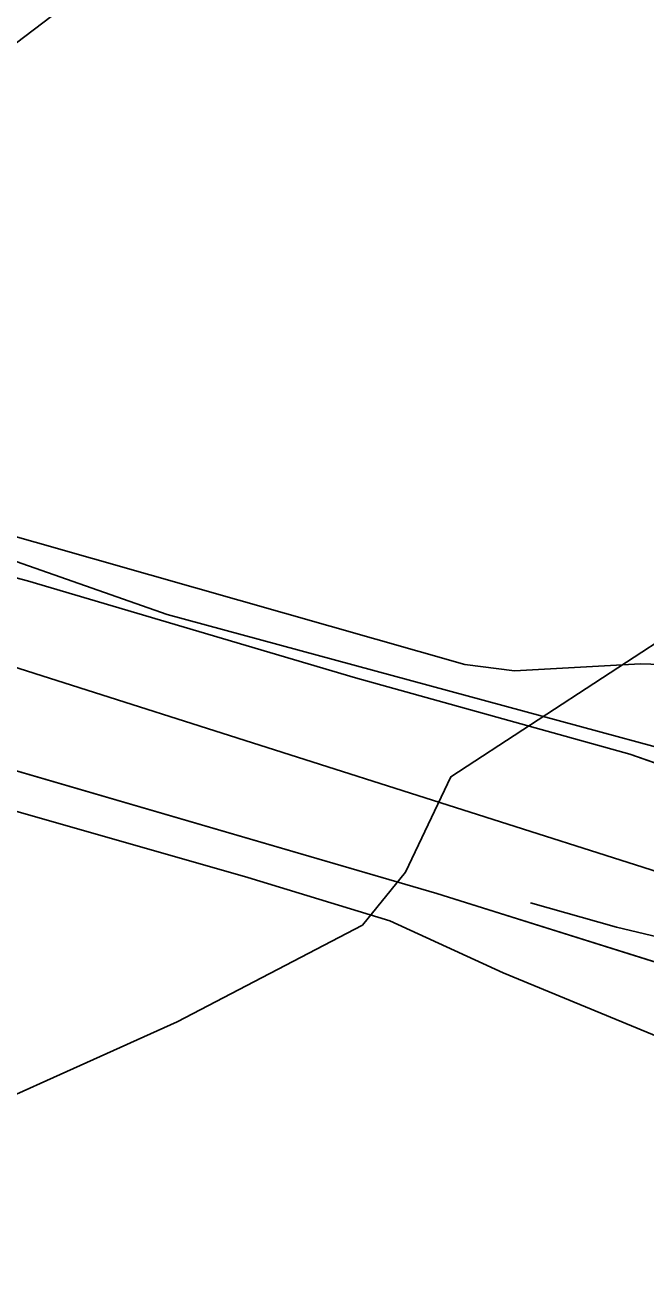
# Model space of a CAD drawing. Extents: x -662620 to -656370, y -1067090 to -1062990.
# Drawn here: x -660671.9 to -660636.9, y -1066381.8 to -1066311 of the extents above; entities that cross this region are included whole.
import ezdxf

# ---------------------------------------------------------------- set-up
doc = ezdxf.new("R2010")
doc.units = 0
for name, color, linetype in [('HRANICE_KATASTRÁLNÍHO_ÚZEMÍ', 7, 'Continuous'), ('OBVOD_PÚ', 7, 'Continuous'), ('Organizacni_opatreni_ochranne_zatravnení__protierozni_rozmistovani_plodin__osevni_postup__stridani_plodin', 7, 'Continuous'), ('ORNÁ_PŮDA_-_STÁVAJÍCÍ', 7, 'Continuous'), ('OSTATNÍ_PLOCHA_-_STÁVAJÍCÍ', 7, 'Continuous'), ('PLYNOVOD_-_STL', 7, 'Continuous'), ('SDELOVACÍ_VEDENÍ_-_PODZEMNÍ', 7, 'Continuous'), ('SILNICE_II__TŘÍDY_A_III__TŘÍDY', 7, 'Continuous'), ('VRSTEVNICE_ZÁKLADNÍ', 7, 'Continuous')]:
    doc.layers.add(name, color=color, linetype=linetype)

msp = doc.modelspace()

# ---------------------------------------------------------------- linework, layer by layer
at = {"layer": 'HRANICE_KATASTRÁLNÍHO_ÚZEMÍ'}
msp.add_lwpolyline([(-660465.24, -1066363.61), (-660471.38, -1066365.26), (-660474.34, -1066366.03), (-660501.6, -1066371.95), (-660524.06, -1066371.51), (-660541.48, -1066374.03), (-660566.86, -1066369.36), (-660583.26, -1066369.44), (-660590.72, -1066370.82), (-660629.49, -1066366.1), (-660648.69, -1066360.06), (-660686.17, -1066349.12)], dxfattribs=at)
at = {"layer": 'OBVOD_PÚ'}
for points in [[(-660686.17, -1066349.12), (-660648.69, -1066360.06)], [(-660648.69, -1066360.06), (-660629.49, -1066366.1)]]:
    msp.add_lwpolyline(points, dxfattribs=at)
at = {"layer": 'Organizacni_opatreni_ochranne_zatravnení__protierozni_rozmistovani_plodin__osevni_postup__stridani_plodin'}
msp.add_lwpolyline([(-660674.6, -1066159), (-660659.3, -1066148.6), (-660652.6, -1066138.5), (-660650.8, -1066120.2), (-660650.7, -1066111.6), (-660647.7, -1066105.5), (-660632.609, -1066094.13), (-660596.2, -1066072.7), (-660562.333, -1066062.197), (-660550.639, -1066061.011), (-660550.415, -1066061.811), (-660545.38, -1066106.742), (-660576.605, -1066331.932), (-660575.404, -1066358.817), (-660612, -1066358.4), (-660663.9, -1066344.3), (-660722.9, -1066323.6)], dxfattribs=at)
at = {"layer": 'ORNÁ_PŮDA_-_STÁVAJÍCÍ'}
for p, q in [((-660671.78, -1066342.41), (-660687.72, -1066338.19)), ((-660653.28, -1066347.88), (-660671.78, -1066342.41)), ((-660637.79, -1066352.2), (-660653.28, -1066347.88)), ((-660628.9, -1066355.29), (-660637.79, -1066352.2))]:
    msp.add_line(p, q, dxfattribs=at)
msp.add_lwpolyline([(-660465.281, -1066363.621), (-660489.16, -1066361.39), (-660511.71, -1066360.88), (-660524.25, -1066360.28), (-660532.84, -1066360.03), (-660540.16, -1066359.95), (-660547.32, -1066359.38), (-660567.95, -1066358.96), (-660587.96, -1066359.46), (-660596.23, -1066360), (-660603.01, -1066359.51), (-660611.49, -1066359.17), (-660628.9, -1066355.29), (-660637.79, -1066352.2), (-660653.28, -1066347.88), (-660671.78, -1066342.41), (-660687.72, -1066338.19)], dxfattribs=at)
at = {"layer": 'OSTATNÍ_PLOCHA_-_STÁVAJÍCÍ'}
for p, q in [((-660687.72, -1066338.19), (-660671.78, -1066342.41)), ((-660687.72, -1066338.19), (-660671.78, -1066342.41)), ((-660671.78, -1066342.41), (-660653.28, -1066347.88)), ((-660671.78, -1066342.41), (-660653.28, -1066347.88)), ((-660653.28, -1066347.88), (-660637.79, -1066352.2)), ((-660653.28, -1066347.88), (-660637.79, -1066352.2)), ((-660648.69, -1066360.06), (-660686.17, -1066349.12)), ((-660648.69, -1066360.06), (-660686.17, -1066349.12)), ((-660637.79, -1066352.2), (-660628.9, -1066355.29)), ((-660637.79, -1066352.2), (-660628.9, -1066355.29)), ((-660629.49, -1066366.1), (-660648.69, -1066360.06)), ((-660629.49, -1066366.1), (-660648.69, -1066360.06))]:
    msp.add_line(p, q, dxfattribs=at)
for points in [[(-660687.72, -1066338.19), (-660671.78, -1066342.41), (-660653.28, -1066347.88), (-660637.79, -1066352.2), (-660628.9, -1066355.29), (-660611.49, -1066359.17), (-660603.01, -1066359.51), (-660596.23, -1066360), (-660587.96, -1066359.46), (-660567.95, -1066358.96)], [(-660687.72, -1066338.19), (-660671.78, -1066342.41), (-660653.28, -1066347.88), (-660637.79, -1066352.2), (-660628.9, -1066355.29), (-660611.49, -1066359.17), (-660603.01, -1066359.51), (-660596.23, -1066360), (-660587.96, -1066359.46), (-660567.95, -1066358.96)], [(-660566.86, -1066369.36), (-660583.26, -1066369.44), (-660590.72, -1066370.82), (-660629.49, -1066366.1), (-660648.69, -1066360.06), (-660686.17, -1066349.12)], [(-660566.86, -1066369.36), (-660583.26, -1066369.44), (-660590.72, -1066370.82), (-660629.49, -1066366.1), (-660648.69, -1066360.06), (-660686.17, -1066349.12)]]:
    msp.add_lwpolyline(points, dxfattribs=at)
at = {"layer": 'PLYNOVOD_-_STL'}
msp.add_lwpolyline([(-660687.69, -1066335.57), (-660664.88, -1066342.07), (-660647.11, -1066347.13), (-660644.29, -1066347.48), (-660637.18, -1066347.09), (-660633.7, -1066347.21), (-660631.23, -1066347.87), (-660629.9, -1066348.31), (-660628.08, -1066348.9), (-660619.2, -1066350.99), (-660616.73, -1066351.96), (-660614.98, -1066353.23), (-660602.9, -1066354.38), (-660589.26, -1066354.59), (-660570.18, -1066354.98), (-660554.69, -1066355.49), (-660547.91, -1066356.72), (-660538.33, -1066357.01), (-660535.21, -1066357.2), (-660533.03, -1066358.11), (-660532.85, -1066358.25), (-660531.64, -1066359.5), (-660531.342, -1066359.532), (-660530.71, -1066359.6)], dxfattribs=at)
at = {"layer": 'SDELOVACÍ_VEDENÍ_-_PODZEMNÍ'}
for points in [[(-660894.02, -1066287.69), (-660887.3, -1066288.13), (-660878.43, -1066289.3), (-660868.56, -1066290.81), (-660860.1, -1066290.87), (-660843.88, -1066290.9), (-660835.28, -1066292), (-660822.64, -1066296.64), (-660774.54, -1066317.53), (-660740.99, -1066332.63), (-660718.81, -1066341.64), (-660711.2, -1066343.79), (-660691.16, -1066350.06), (-660659.36, -1066359.16), (-660651.34, -1066361.62), (-660644.94, -1066364.54), (-660635.97, -1066368.26)], [(-660894.02, -1066287.69), (-660887.3, -1066288.13), (-660878.43, -1066289.3), (-660868.56, -1066290.81), (-660860.1, -1066290.87), (-660843.88, -1066290.9), (-660835.28, -1066292), (-660822.64, -1066296.64), (-660774.54, -1066317.53), (-660740.99, -1066332.63), (-660718.81, -1066341.64), (-660711.2, -1066343.79), (-660691.16, -1066350.06), (-660659.36, -1066359.16), (-660651.34, -1066361.62), (-660644.94, -1066364.54), (-660635.97, -1066368.26)], [(-660894.02, -1066287.69), (-660887.3, -1066288.13), (-660878.43, -1066289.3), (-660868.56, -1066290.81), (-660860.1, -1066290.87), (-660843.88, -1066290.9), (-660835.28, -1066292), (-660822.64, -1066296.64), (-660774.54, -1066317.53), (-660740.99, -1066332.63), (-660718.81, -1066341.64), (-660711.2, -1066343.79), (-660691.16, -1066350.06), (-660659.36, -1066359.16), (-660651.34, -1066361.62), (-660644.94, -1066364.54), (-660635.97, -1066368.26)], [(-660894.02, -1066287.69), (-660887.3, -1066288.13), (-660878.43, -1066289.3), (-660868.56, -1066290.81), (-660860.1, -1066290.87), (-660843.88, -1066290.9), (-660835.28, -1066292), (-660822.64, -1066296.64), (-660774.54, -1066317.53), (-660740.99, -1066332.63), (-660718.81, -1066341.64), (-660711.2, -1066343.79), (-660691.16, -1066350.06), (-660659.36, -1066359.16), (-660651.34, -1066361.62), (-660644.94, -1066364.54), (-660635.97, -1066368.26)], [(-660894.02, -1066287.69), (-660887.3, -1066288.13), (-660878.43, -1066289.3), (-660868.56, -1066290.81), (-660860.1, -1066290.87), (-660843.88, -1066290.9), (-660835.28, -1066292), (-660822.64, -1066296.64), (-660774.54, -1066317.53), (-660740.99, -1066332.63), (-660718.81, -1066341.64), (-660711.2, -1066343.79), (-660691.16, -1066350.06), (-660659.36, -1066359.16), (-660651.34, -1066361.62), (-660644.94, -1066364.54), (-660635.97, -1066368.26)], [(-660894.02, -1066287.69), (-660887.3, -1066288.13), (-660878.43, -1066289.3), (-660868.56, -1066290.81), (-660860.1, -1066290.87), (-660843.88, -1066290.9), (-660835.28, -1066292), (-660822.64, -1066296.64), (-660774.54, -1066317.53), (-660740.99, -1066332.63), (-660718.81, -1066341.64), (-660711.2, -1066343.79), (-660691.16, -1066350.06), (-660659.36, -1066359.16), (-660651.34, -1066361.62), (-660644.94, -1066364.54), (-660635.97, -1066368.26)], [(-660643.4, -1066360.59), (-660638.55, -1066361.97)], [(-660643.4, -1066360.59), (-660638.55, -1066361.97)], [(-660643.4, -1066360.59), (-660638.55, -1066361.97)], [(-660643.4, -1066360.59), (-660638.55, -1066361.97)], [(-660638.55, -1066361.97), (-660634.66, -1066362.9)], [(-660638.55, -1066361.97), (-660634.66, -1066362.9)], [(-660638.55, -1066361.97), (-660634.66, -1066362.9)], [(-660638.55, -1066361.97), (-660634.66, -1066362.9)]]:
    msp.add_lwpolyline(points, dxfattribs=at)
at = {"layer": 'SILNICE_II__TŘÍDY_A_III__TŘÍDY'}
msp.add_lwpolyline([(-660727.438, -1066329.774), (-660601.373, -1066369.961), (-660592.779, -1066365.995), (-660577.738, -1066363.846), (-660483.515, -1066367.646), (-660340.371, -1066381.768), (-660272.329, -1066361.227), (-660254.998, -1066340.044), (-660228.038, -1066280.989), (-660222.261, -1066260.448), (-660220.977, -1066232.846), (-660225.47, -1066211.664), (-660239.592, -1066191.123), (-660260.133, -1066174.433), (-660283.241, -1066165.447), (-660400.068, -1066141.054), (-660425.744, -1066126.291), (-660443.717, -1066095.479), (-660468.751, -1065994.701), (-660462.974, -1065827.164)], dxfattribs=at)
at = {"layer": 'VRSTEVNICE_ZÁKLADNÍ'}
for points in [[(-660463.565, -1066357.995), (-660466.145, -1066353.84), (-660472.021, -1066346.817), (-660478.47, -1066340.368), (-660484.776, -1066330.909), (-660487.642, -1066324.03), (-660490.795, -1066318.87), (-660495.095, -1066310.271), (-660504.124, -1066298.233), (-660509.57, -1066293.073), (-660518.742, -1066285.478), (-660527.198, -1066279.458), (-660537.803, -1066273.439), (-660543.823, -1066270.573), (-660553.282, -1066266.99), (-660567.9, -1066263.55), (-660577.932, -1066262.547), (-660592.264, -1066263.407), (-660599.43, -1066264.84), (-660605.162, -1066266.559), (-660613.761, -1066269.999), (-660620.927, -1066273.582), (-660628.093, -1066278.311), (-660672.951, -1066312.421)], [(-660463.565, -1066357.995), (-660466.145, -1066353.84), (-660472.021, -1066346.817), (-660478.47, -1066340.368), (-660484.776, -1066330.909), (-660487.642, -1066324.03), (-660490.795, -1066318.87), (-660495.095, -1066310.271), (-660504.124, -1066298.233), (-660509.57, -1066293.073), (-660518.742, -1066285.478), (-660527.198, -1066279.458), (-660537.803, -1066273.439), (-660543.823, -1066270.573), (-660553.282, -1066266.99), (-660567.9, -1066263.55), (-660577.932, -1066262.547), (-660592.264, -1066263.407), (-660599.43, -1066264.84), (-660605.162, -1066266.559), (-660613.761, -1066269.999), (-660620.927, -1066273.582), (-660628.093, -1066278.311), (-660672.951, -1066312.421)], [(-660565.894, -1066319.73), (-660584.811, -1066314.714), (-660595.13, -1066313.137), (-660605.011, -1066313.785), (-660610.061, -1066314.95), (-660616.054, -1066317.724), (-660623.323, -1066322.934), (-660625.656, -1066326.323), (-660629.096, -1066336.642), (-660631.246, -1066340.655), (-660634.399, -1066344.667), (-660647.886, -1066353.467), (-660650.45, -1066358.856), (-660652.886, -1066361.865), (-660663.349, -1066367.311), (-660695.452, -1066381.786)], [(-660565.894, -1066319.73), (-660584.811, -1066314.714), (-660595.13, -1066313.137), (-660605.011, -1066313.785), (-660610.061, -1066314.95), (-660616.054, -1066317.724), (-660623.323, -1066322.934), (-660625.656, -1066326.323), (-660629.096, -1066336.642), (-660631.246, -1066340.655), (-660634.399, -1066344.667), (-660647.886, -1066353.467), (-660650.45, -1066358.856), (-660652.886, -1066361.865), (-660663.349, -1066367.311), (-660695.452, -1066381.786)]]:
    msp.add_lwpolyline(points, dxfattribs=at)

doc.saveas('drawing.dxf')
